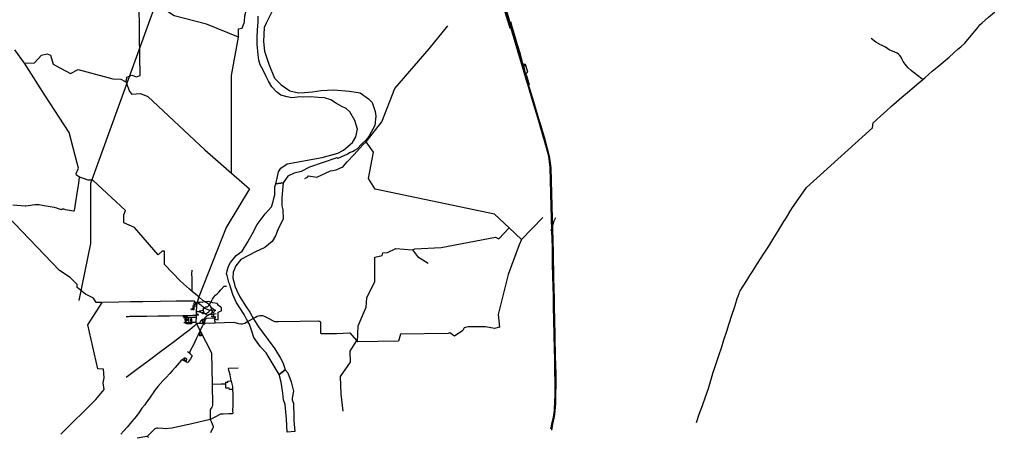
# Model space of a CAD drawing. Header units: millimetres. Extents: x 664923 to 767831, y 3118803 to 3207600.
# Tile 375 of 422: x 733298 to 767831, y 3119871 to 3134571. Entities that reach past the tile are written whole.
import ezdxf

# ---------------------------------------------------------------- set-up
doc = ezdxf.new("R2010")
doc.units = ezdxf.units.MM
for name, color, linetype in [('buildings', 5, 'Continuous'), ('roads_1', 1, 'Continuous'), ('roads_2', 2, 'Continuous'), ('roads_3', 3, 'Continuous'), ('water', 7, 'Continuous')]:
    doc.layers.add(name, color=color, linetype=linetype)

msp = doc.modelspace()

# ---------------------------------------------------------------- linework, layer by layer
at = {"layer": 'buildings'}
for points in [[(739317.01, 3124419.85), (739329.49, 3124420.1), (739330.21, 3124384.03), (739317.74, 3124383.78), (739317.01, 3124419.85)], [(739349.87, 3124424.58), (739360.18, 3124425.12), (739360.82, 3124413.11), (739350.51, 3124412.57), (739349.87, 3124424.58)], [(739363.55, 3124442.42), (739363.76, 3124431.65), (739402.93, 3124432.41), (739403.44, 3124405.45), (739366.93, 3124404.76), (739367.14, 3124393.18), (739412.9, 3124394.04), (739411.96, 3124443.35), (739363.55, 3124442.42)], [(739537.57, 3124227.05), (739533.44, 3124223.97), (739534.55, 3124222.24), (739529.15, 3124219.22), (739528.03, 3124220.85), (739510.37, 3124211.96), (739519.18, 3124195.84), (739538.85, 3124207.19), (739558.62, 3124193.91), (739568.26, 3124209.24), (739551.84, 3124220.17), (739550.71, 3124218.49), (739544.71, 3124221.19), (739546.51, 3124223.55), (739542.63, 3124227.36), (739537.57, 3124227.05)], [(739540.33, 3124319.56), (739546.04, 3124330.93), (739586.74, 3124319.8), (739583.35, 3124307.68), (739540.33, 3124319.56)], [(739711.02, 3124261.82), (739731.5, 3124256.99), (739727.22, 3124239.05), (739706.74, 3124243.87), (739711.02, 3124261.82)], [(739046.21, 3124151.54), (739178.69, 3124153.94), (739179.08, 3124131.93), (739046.6, 3124129.53), (739046.21, 3124151.54)], [(739145.48, 3123907.13), (739161.87, 3123908.04), (739162.81, 3123891), (739146.42, 3123890.11), (739145.48, 3123907.13)], [(739151.74, 3124071.24), (739219.2, 3124072.05), (739219.5, 3124047.08), (739152.04, 3124046.25), (739151.74, 3124071.24)], [(739169.52, 3123907.8), (739210.43, 3123910.15), (739211.42, 3123892.89), (739170.5, 3123890.56), (739169.52, 3123907.8)], [(739212.63, 3123908.67), (739253.53, 3123911.01), (739254.54, 3123893.38), (739213.65, 3123891.05), (739212.63, 3123908.67)], [(739257.25, 3123910.52), (739277.86, 3123910.94), (739278.2, 3123894.05), (739257.59, 3123893.63), (739257.25, 3123910.52)], [(739280.71, 3123911.37), (739321.53, 3123912.58), (739322.02, 3123896.09), (739281.2, 3123894.89), (739280.71, 3123911.37)], [(739296.24, 3124066.35), (739318.37, 3124066.8), (739320.19, 3123976.08), (739298.07, 3123975.63), (739296.24, 3124066.35)], [(739759.52, 3123913.03), (739748.64, 3123884.69), (739781.71, 3123882.77), (739781.73, 3123885.86), (739782.85, 3123911.71), (739759.52, 3123913.03)], [(739782.85, 3123911.71), (739796.38, 3123911.17), (739794.27, 3123885.74), (739781.73, 3123885.86), (739782.85, 3123911.71)], [(739597.51, 3123519), (739597.81, 3123500.19), (739592.59, 3123500.1), (739592.68, 3123494.67), (739598.33, 3123494.76), (739598.54, 3123481.08), (739660.56, 3123482.08), (739660.29, 3123498.93), (739659.93, 3123520.93), (739649.23, 3123520.76), (739649.69, 3123492.44), (739614.4, 3123491.87), (739613.95, 3123519.26), (739597.51, 3123519)], [(739619.74, 3123617.23), (739615.52, 3123608.31), (739622.22, 3123605.15), (739616.8, 3123593.4), (739609.8, 3123596.94), (739606.9, 3123590.67), (739613.4, 3123587.61), (739610.43, 3123580.56), (739642.51, 3123580.52), (739638.08, 3123587.42), (739645.02, 3123591.44), (739641.78, 3123597.4), (739634.45, 3123593.27), (739630.43, 3123604.34), (739635.49, 3123609.3), (739632.54, 3123615.45), (739619.74, 3123617.23)], [(739660.29, 3123498.93), (739691.63, 3123499.75), (739691.49, 3123482.87), (739660.56, 3123482.08), (739660.29, 3123498.93)]]:
    msp.add_lwpolyline(points, close=True, dxfattribs=at)
at = {"layer": 'roads_1'}
for points in [[(750499.02, 3134374.81), (750355.37, 3134851.12), (750072.5, 3135788.41), (750067.88, 3135803.83)], [(750088.11, 3135810.4), (750151.14, 3135599.85), (750342.15, 3134961.9), (750510.24, 3134401.71)], [(750512.71, 3134329.41), (750499.02, 3134374.81)], [(750510.24, 3134401.71), (750523.8, 3134356.54)], [(750825.39, 3133269.86), (750521.39, 3134300.65), (750512.71, 3134329.41)], [(750523.8, 3134356.54), (750636.86, 3133979.77), (750832.73, 3133318.85)], [(750846.27, 3133198.4), (750825.39, 3133269.86)], [(750832.73, 3133318.85), (750852.68, 3133251.49)], [(751108.21, 3132321.45), (750992.39, 3132710.63), (750846.27, 3133198.4)], [(750852.68, 3133251.49), (750991.28, 3132783.84), (751112.77, 3132379.14), (751128.42, 3132327.01)], [(751056, 3132928.33), (751037.75, 3132958.8), (751024.61, 3132971.11), (751008.06, 3132973.23), (750996.62, 3132969.4), (750985.06, 3132959.94), (750979.36, 3132941.14), (750979.16, 3132918.43), (751019.98, 3132741.2), (751044.93, 3132652.23), (751101.13, 3132464.31), (751112.77, 3132379.14)], [(751114.57, 3132300.1), (751108.21, 3132321.45)], [(751500.74, 3131011.49), (751293.92, 3131697.43), (751114.57, 3132300.1)], [(751128.42, 3132327.01), (751134.61, 3132306.4)], [(751134.61, 3132306.4), (751316.24, 3131701.42), (751522.22, 3131017.29)], [(751516.67, 3130958.68), (751500.74, 3131011.49)], [(751709.97, 3130322.06), (751564.93, 3130798.64), (751516.67, 3130958.68)], [(751522.22, 3131017.29), (751538.08, 3130964.62)], [(751538.08, 3130964.62), (751715.11, 3130376.66)], [(751944.96, 3127580.01), (751900.5, 3129376.83), (751853.18, 3129778.72), (751709.97, 3130322.06)], [(751715.11, 3130376.66), (751733.12, 3130320.85), (751871.88, 3129777.69), (751929.33, 3129371.73), (751973.18, 3127581.91)], [(751989.65, 3126260.19), (751989.36, 3126388.79), (751984.6, 3126612.89), (751978.24, 3126818.41), (751944.96, 3127580.01)], [(751973.18, 3127581.91), (751999.05, 3126821.91), (752009.25, 3126381.75), (752011.74, 3126259.48)], [(751989.7, 3126237.01), (751989.65, 3126260.19)], [(752015.03, 3124871.06), (752005.98, 3125175.21), (751998.1, 3125588.05), (751990.29, 3125976.25), (751989.7, 3126237.01)], [(752011.74, 3126259.48), (752012.17, 3126238.37)], [(752012.17, 3126238.37), (752036.76, 3125026.56), (752040.24, 3124871.02)], [(752015.85, 3124843.23), (752015.03, 3124871.06)], [(752061.39, 3122678.73), (752054.6, 3122985.23), (752045.38, 3123522.14), (752022.59, 3124494.66), (752018.11, 3124767.19), (752015.85, 3124843.23)], [(752040.24, 3124871.02), (752040.84, 3124844.63)], [(752040.84, 3124844.63), (752048.7, 3124493.7), (752064.28, 3123522.01), (752082.68, 3122679.6)], [(752061.91, 3122655.72), (752061.39, 3122678.73)], [(752072.19, 3122073.4), (752064.6, 3122534.32), (752061.91, 3122655.72)], [(752082.68, 3122679.6), (752083.15, 3122657.84)], [(752083.15, 3122657.84), (752085.86, 3122533.51), (752096.29, 3122035.91)], [(752073.52, 3121984.41), (752072.19, 3122073.4)], [(752075.86, 3121731.41), (752073.52, 3121984.41)], [(752096.29, 3122035.91), (752097.71, 3121953.37)], [(752097.71, 3121953.37), (752098.39, 3121794.5), (752097.49, 3121730.33)], [(751962.59, 3120368.84), (751994.75, 3120520.57), (752014.09, 3120613.26), (752049.56, 3120846.27), (752059.76, 3120951.13), (752070.01, 3121085.99), (752073.55, 3121455.34), (752075.67, 3121708.91)], [(752097.21, 3121710.02), (752093.63, 3121456.08), (752091.57, 3121090.4), (752083.47, 3120949.37), (752070.43, 3120831.64), (752053.55, 3120706.32), (752029.23, 3120576.42), (751987.38, 3120370.23)], [(752075.67, 3121708.91), (752075.86, 3121731.41)], [(752097.49, 3121730.33), (752097.21, 3121710.02)], [(751930.84, 3120205.69), (751945.11, 3120286.36), (751951.54, 3120316.7)], [(751975.84, 3120313.31), (751969.74, 3120283.29), (751947.06, 3120156.64)], [(751951.54, 3120316.7), (751962.59, 3120368.84)], [(751987.38, 3120370.23), (751975.84, 3120313.31)]]:
    msp.add_lwpolyline(points, dxfattribs=at)
at = {"layer": 'roads_2'}
for points in [[(740726.31, 3129183.42), (740728.99, 3132606.77), (740968.91, 3133957.76), (740967.14, 3134251.99), (741097.6, 3134272.61), (741180.33, 3134498.83), (741192.4, 3134703.8), (741419.05, 3135565.04), (741574.34, 3135568.86), (741599.87, 3135866.06), (741644.19, 3135959.63), (740943.23, 3137645.68), (740769.53, 3138610.69), (740532.89, 3138856.92)], [(740968.91, 3133957.76), (739845.34, 3134413.14), (738716.1, 3134700.18), (738345.87, 3134953.78), (737889.31, 3135280.94), (737798.69, 3135664.28), (737521.14, 3135576.23), (736948.71, 3136255.72), (736042.1, 3137650.72), (735138.41, 3138298.36)], [(749290.11, 3138051.85), (749299.84, 3138044.69), (749326.62, 3138030.06), (749355.17, 3138013.51), (749368.87, 3138000.18), (749381.2, 3137964.91), (749495.77, 3137589.55), (749625.25, 3137141.27), (749643.69, 3137093.12), (749652.26, 3137072.5), (749753.57, 3136730.29), (749855.77, 3136401.19), (749945.99, 3136089.54), (750031.19, 3135804.29), (750137.76, 3135452.33), (750246.93, 3135087.52), (750352.83, 3134731.1), (750466.86, 3134356.72), (750478.11, 3134310.54), (750487.22, 3134273.18)], [(736978.19, 3132414.45), (737046.16, 3132420.02), (737053.51, 3132548.64), (737230.16, 3132619.94), (737393.46, 3132568.31), (737524.99, 3132613.77), (737505.29, 3134000.13), (737487.34, 3135306.8), (737655.44, 3135171.88), (737889.31, 3135280.94)], [(766074.88, 3133413.47), (766216.24, 3133541.09), (766306.47, 3133611.27), (766442.74, 3133742.91), (766668.49, 3134014.81), (766861.88, 3134245.14), (766978.01, 3134384.05), (767052.63, 3134457.46), (767273.55, 3134658.89), (767481.62, 3134839.89), (767576.03, 3134923.53), (767608.05, 3134952.55), (767830.77, 3135147.4)], [(745444.21, 3130283.94), (745993.94, 3130988.02), (746455.34, 3132159.53), (747657.26, 3133549.27), (748314.2, 3134355.75)], [(750544.79, 3134412.44), (750478.11, 3134310.54)], [(751181.57, 3132271.61), (751083.47, 3132594.48), (751066.39, 3132642.35), (751062.08, 3132661.85), (751072.43, 3132687.86), (751099.62, 3132713.71), (751114.95, 3132724.35), (751108, 3132758.51), (751056, 3132928.33), (751035.58, 3132995.01), (750969.95, 3133009.35), (750957.04, 3133019.13), (750949.19, 3133034.69), (750856.78, 3133357.21), (750743.76, 3133725.7), (750648.25, 3134046.8), (750561.36, 3134358.93), (750544.79, 3134412.44), (750519.79, 3134495.56)], [(764968.16, 3132473.23), (764942.33, 3132498.33), (764637.48, 3132728.79), (764564.06, 3132784.12), (764463.92, 3132877.1), (764397.59, 3132948.98), (764350.47, 3133002.71), (764278.75, 3133096.57), (764240.29, 3133192.01), (764209.2, 3133255.33), (764165.22, 3133312.02), (764121.47, 3133358.5), (764068.44, 3133398.43), (763991.94, 3133433.14), (763790.37, 3133517.5), (763744.79, 3133546.56), (763665.05, 3133602.45), (763572.49, 3133648.68), (763446.99, 3133705.47), (763405.11, 3133729.93), (763327.91, 3133784.23), (763157.06, 3133909.55)], [(739578.73, 3124837.45), (739481.03, 3124916.95), (739348.13, 3125026.85), (739259.06, 3125106.06), (738936.17, 3125389.3), (738377.57, 3125970.23), (738371.02, 3126442.41), (738289.58, 3126442.23), (738152.01, 3126313.19), (737325.07, 3127268.46), (736954.3, 3127440.67), (736955.04, 3127715.26), (737007.92, 3127873.21), (735865.9, 3128939.6), (735697.89, 3128936.26), (735539.96, 3128991.23), (735400.85, 3129044.87), (735289.54, 3129114.71), (735281.03, 3129174.38), (735361.16, 3129351.12), (735309.07, 3129535.45), (735029.74, 3130611.41), (734174.1, 3131915.3), (733468.07, 3133049.23), (733128.66, 3133514.82)], [(733468.07, 3133049.23), (733813.74, 3133052.65), (734061.03, 3133328.49), (734266.59, 3133376.31), (734383.4, 3133318.7), (734468.97, 3133004.64), (734575.15, 3132953.48), (735074.9, 3132678.06), (735350.25, 3132819.78), (736562.89, 3132491.52), (736849.69, 3132476.27), (736978.19, 3132414.45), (737016.72, 3132395.91), (737146.98, 3132049.44), (737227.34, 3131952.13), (737531.91, 3131974.4), (737797.86, 3131872.25), (739790.41, 3130001.24), (740726.31, 3129183.42), (741360.14, 3128629.63), (740543.23, 3127272.04), (739578.73, 3124837.45)], [(763225.52, 3130950.05), (763349.88, 3131056.81), (763501.19, 3131194.43), (763696.52, 3131372.84), (763880.08, 3131533.62), (764054.62, 3131684.83), (764240.1, 3131846.63), (764434.45, 3132014.67), (764596.85, 3132156.06), (764831.77, 3132357.49), (764968.16, 3132473.23), (765037.84, 3132532.35), (765303.79, 3132758.23), (765539.09, 3132952.52), (765685.25, 3133076.66), (765894.73, 3133259.05), (766060.96, 3133401.55)], [(766060.96, 3133401.55), (766074.88, 3133413.47)], [(760153.5, 3127569.39), (760382.35, 3127941.05), (760895.25, 3128672.87), (763205.88, 3130771.29), (763225.52, 3130950.05)], [(743304.14, 3128988.8), (743386.1, 3129037.25), (743431.87, 3129084.32), (743722.34, 3129043.08), (744203.96, 3129257.78), (744394.01, 3129300.79), (744521.19, 3129351.83), (744602.7, 3129387.74), (744642.36, 3129412.16), (744784.61, 3129574.41), (745024.92, 3129835.93), (745330.78, 3130173.61), (745444.21, 3130283.94)], [(750900.85, 3126855.3), (750468.13, 3127256.61), (749949.81, 3127737.34), (745759.78, 3128624.3), (745532.12, 3128995.31), (745704.88, 3129921.92), (745444.21, 3130283.94)], [(733052.76, 3128069.46), (733490.73, 3128039.77), (733508.98, 3128037.01), (733591.67, 3128044.88), (733827.22, 3128077.85), (733922.14, 3128080.61), (733984.33, 3128077.42), (734090.34, 3128057.44), (734503.61, 3127985.25), (734588.37, 3127966.62), (734617.42, 3127956.6), (734677, 3127928.19), (734715.87, 3127915.28), (734750.62, 3127908.46), (734781.6, 3127912.6), (734792.16, 3127917.23), (734796.87, 3127925.71), (734808.32, 3127930.35), (734831.48, 3127925.95), (734866.77, 3127914.28), (734898.43, 3127906.97), (734974.47, 3127899.21), (735185.56, 3127862.76), (735208.2, 3127862.34), (735217.23, 3127876.64), (735226.85, 3127928.49), (735263.76, 3128171.14), (735303.68, 3128396.21), (735367.06, 3128825.24), (735400.85, 3129044.87)], [(734735.5, 3120021.8), (735972.81, 3121231.94), (736259.36, 3121583.59), (736223.74, 3121824.6), (736261.4, 3121998.41), (736241.06, 3122301.01), (736043.51, 3122316.72), (735685.64, 3123856.1), (736187.12, 3124641.65), (735975.51, 3124635.38), (735889.48, 3124786.47), (735607.39, 3124933.68), (735314.01, 3125170.03), (735313.47, 3125271.5), (735064.99, 3125516.24), (734691.06, 3125762.32), (732850.12, 3127699.84), (732586.8, 3127756.78)], [(751640.7, 3127629.7), (750900.85, 3126855.3), (750815.64, 3126669.05), (750431.56, 3125626.69), (750082.39, 3124223.28), (750122.51, 3123770.75), (749947.95, 3123731.96), (749635.64, 3123781.02), (749029.19, 3123787.29), (748884.71, 3123746.29), (748836.63, 3123658.39), (748545.73, 3123457.34), (748382.87, 3123575.28), (748322.2, 3123548.19), (746647.89, 3123529.67), (746579.62, 3123281.44), (745139.94, 3123260.58)], [(751942.63, 3127150.82), (752000.76, 3127357.62)], [(752000.76, 3127357.62), (752042.19, 3127504.64), (752096.56, 3127623.18)], [(757029.64, 3120424.04), (757130.35, 3120720.56), (757241.9, 3121025.96), (757352.84, 3121328.35), (757456.19, 3121625.23), (757553.36, 3121944.3), (757586.83, 3122067.87), (757616.29, 3122191.36), (757651.36, 3122287.33), (757698.12, 3122430.17), (757826.12, 3122808.8), (757906.6, 3123047.91), (757997.53, 3123329.84), (758095.74, 3123630.91), (758181.23, 3123900.4), (758278.84, 3124197.45), (758363.96, 3124468.92), (758424.15, 3124655.63), (758437.24, 3124699.52), (758465.7, 3124775.7), (758493.98, 3124859.86), (758526.3, 3124958.76), (758543.35, 3125005.06), (758568.49, 3125049.2), (758668.09, 3125207.81), (758799.7, 3125417.7), (758907.69, 3125589.8), (758994.39, 3125726.16), (759175.87, 3126010.35), (759383.9, 3126335.73), (759566.3, 3126622.94), (759711.78, 3126854.76), (759887.27, 3127136.49), (760103.37, 3127487.99), (760153.5, 3127569.39)], [(747079.89, 3126487.23), (747155.15, 3126525.09), (748085.12, 3126576.84), (749981.47, 3126937.18), (750097.32, 3126879.51), (750468.13, 3127256.61)], [(745139.94, 3123260.58), (745165.61, 3123816.13), (745450.42, 3124480.83), (745476.13, 3124799.71), (745757.81, 3125375.01), (745755.71, 3126236.1), (746007.89, 3126286.74), (746039.04, 3126386.51), (746202.72, 3126400.23), (746488.31, 3126541.4), (747079.89, 3126487.23)], [(739578.73, 3124837.45), (739531.89, 3124685.25), (739513.73, 3124626.23), (739501.85, 3124504.33), (739491.01, 3124332.17), (739488.87, 3124227.23), (739486.7, 3124194.46), (739482.64, 3124117.64), (739477.73, 3123985.05), (739479.48, 3123942.62), (739485.13, 3123929.7), (739488.74, 3123916.02), (739503.98, 3123885.45), (739625.9, 3123649.06), (740027.12, 3122875.86), (740050.39, 3121768.03), (740059.15, 3121037.94), (740051.34, 3120994.31), (740032.23, 3120963.37), (739986.39, 3120897.72), (739978.09, 3120874.28), (739973.04, 3120849.22), (739979.51, 3120526.46), (739338.17, 3120380.72), (738738.88, 3120245.71), (738651.09, 3120227.89), (738404.74, 3120206.32), (738316.06, 3120213.6), (738145.8, 3120227.81), (738103.81, 3120227.97), (738071.6, 3120219.27), (738041.66, 3120199.58), (737775.73, 3119941.35), (737756.13, 3119932.6), (737418.48, 3119870.92)], [(739488.74, 3123916.02), (739519.62, 3123912.14), (739607.43, 3123915.09), (739752.01, 3123919.98), (740158.97, 3123930.16), (740810.11, 3123946.49), (740847.13, 3123939.13), (740972.97, 3123906.8), (741055.37, 3123892.57), (741117.06, 3123893.39), (741191.35, 3123912.67), (741256.63, 3123949.65)], [(741256.63, 3123949.65), (741570.47, 3124124.27)], [(741570.47, 3124124.27), (741627.97, 3124156.34), (741673.34, 3124173.61), (741715.61, 3124182.3), (741769.56, 3124183.71), (741811.08, 3124178.93), (741851.12, 3124169.69), (742015.51, 3124088.77), (742213.19, 3123988.53), (742244.03, 3123977.9), (742281.24, 3123970.93), (742319.24, 3123968.39), (742371.1, 3123970.03), (743131.86, 3123985.14), (743768.42, 3123995.17), (743806.38, 3123984.66), (743836.48, 3123967.17), (743848.47, 3123948.4), (743846.53, 3123760.62), (743846.22, 3123584.25), (743852.81, 3123569.11), (743871.53, 3123554.63), (743890.87, 3123551.41), (744407.49, 3123556.29), (744875.84, 3123569.64), (745105.82, 3123300.51), (745139.94, 3123260.58)], [(745105.82, 3123300.51), (744880.41, 3122925.55), (744888.33, 3122540.7), (744537.4, 3122037.75), (744565.32, 3121418.67), (744627.66, 3120827.03)]]:
    msp.add_lwpolyline(points, dxfattribs=at)
at = {"layer": 'roads_3'}
for points in [[(753468.43, 3152849.4), (752371.98, 3148818.47), (749224.07, 3142359.09), (747016.84, 3138944.28), (746051.15, 3137333.39), (738788.07, 3137122.46), (735784.26, 3128813.91), (735778.42, 3126710.19), (735376.47, 3124711.89)], [(747079.89, 3126487.23), (747249.88, 3126253.51), (747620.91, 3126021.78)], [(739348.13, 3125026.85), (739343.84, 3125185.09), (739341.58, 3125455.62), (739338.71, 3125680.01), (739342.58, 3125734.4), (739349.31, 3125756.49), (739348.39, 3125774.58)], [(739950.23, 3124568.06), (740006.25, 3124648.12), (740008, 3124660.14), (740038.21, 3124714.73), (740064.5, 3124762.78), (740110.53, 3124822.51), (740162.08, 3124896.79), (740222.47, 3124949.27), (740277.08, 3125004.29), (740350.74, 3125081.41), (740465.31, 3125216.09), (740546.77, 3125219.29)], [(739513.73, 3124626.23), (739479.01, 3124633.67), (739453.23, 3124652.46), (739427.62, 3124681.67), (739411.79, 3124688.78), (739261.27, 3124688.72), (738789.22, 3124681.78), (738222.21, 3124672.68), (737612.44, 3124664.26), (737187.34, 3124659.56), (736774.52, 3124651.32), (736209.02, 3124643.87)], [(739727.66, 3124643.95), (739704.77, 3124641.6), (739622.49, 3124653.1), (739619.94, 3124645.53), (739543.88, 3124640.24), (739532.88, 3124639.48), (739513.73, 3124626.23)], [(739531.89, 3124685.25), (739540.7, 3124645.24), (739543.88, 3124640.24), (739555.37, 3124627.7), (739571.29, 3124614.35), (739614.99, 3124585.99), (739655.98, 3124559.66), (739691.15, 3124528.86), (739722.32, 3124497.4), (739748.6, 3124471.54), (739764.58, 3124455.27), (739772.26, 3124443.92), (739812.66, 3124427.84), (739858.04, 3124411.1), (739896.56, 3124393.65), (739940.4, 3124378.02), (739968.01, 3124371.36), (739984.27, 3124369.41), (739991.29, 3124371.83), (740004.9, 3124387.29), (740020.92, 3124407.17), (740046.36, 3124442.05)], [(740158.97, 3123930.16), (740143.98, 3124056.44), (740262.21, 3124029.29), (740257.89, 3124242.94), (740258.35, 3124300.4), (740374.08, 3124343.56), (740375.47, 3124408.03), (740371.22, 3124457.89), (740351.89, 3124479.51), (740272.41, 3124539.13), (740239.36, 3124598.6), (740219.79, 3124605.18), (740076.31, 3124626.98), (740006.25, 3124648.12), (739915.52, 3124676.9), (739794.32, 3124664.24), (739732.54, 3124703.28), (739578.73, 3124837.45)], [(739774.67, 3124256.82), (739772.42, 3124281.01), (739758.23, 3124322.48), (739744.62, 3124334.56), (739741.71, 3124345.23), (739740.91, 3124364.42), (739743.19, 3124431.99), (739748.57, 3124440.16), (739764.58, 3124455.27), (739779.69, 3124469.52), (739829.02, 3124486.08), (739864.42, 3124490.29), (739886.05, 3124488.84), (739919.54, 3124527.52), (739943.9, 3124550.69), (739960.18, 3124560.28)], [(739794.32, 3124664.24), (739847.94, 3124638), (739877.4, 3124622.75), (739928.09, 3124585.39), (739950.23, 3124568.06), (739960.18, 3124560.28), (739971.25, 3124546.26), (739981.25, 3124505.64), (739997.51, 3124475.64), (740046.36, 3124442.05), (740068.59, 3124430.88), (740074.99, 3124421.35), (740095.32, 3124405.73), (740117.11, 3124393.74), (740140.94, 3124376.5), (740157.12, 3124366.54)], [(739488.87, 3124227.23), (739526.96, 3124227.05), (739540.34, 3124233.63), (739556.69, 3124222.98)], [(739884.64, 3124188.59), (739855.52, 3124209.45), (739813.21, 3124232.76), (739774.67, 3124256.82), (739735.63, 3124271.87), (739693.05, 3124275.17), (739651.02, 3124284.94), (739609.51, 3124295.64), (739544.34, 3124315.41), (739491.01, 3124332.17)], [(740183.03, 3124241.47), (740105.56, 3124228.63), (740059.35, 3124218.02), (740015.86, 3124219.3), (739969.56, 3124213.26), (739950.39, 3124213.95), (739891.3, 3124185.9), (739884.64, 3124188.59), (739856.46, 3124160.23), (739853.77, 3124146.75), (739833.78, 3124147.68), (739793.73, 3124098.55), (739759.69, 3124060.27), (739713.8, 3124047.27), (739694.81, 3124038.56), (739681.23, 3124029.69), (739640.87, 3123982.96), (739612.9, 3123937.56), (739607.43, 3123915.09)], [(739609.51, 3124295.64), (739638.51, 3124356.58), (739655.83, 3124347.94), (739694.3, 3124360.93), (739713.5, 3124365.48), (739740.91, 3124364.42)], [(739813.21, 3124232.76), (739831.4, 3124251.91), (739859.51, 3124262.68), (739889.23, 3124287.98), (739908.84, 3124292.93), (739921.07, 3124302.04), (739938.64, 3124327.36), (739956.05, 3124360.75), (739968.01, 3124371.36)], [(739950.39, 3124213.95), (739979.53, 3124232.51), (740028.67, 3124266.16), (740042.54, 3124288.47), (740059.47, 3124327.74), (740083.04, 3124371.68), (740095.32, 3124405.73)], [(740059.47, 3124327.74), (740046.28, 3124335.75), (740018.92, 3124360.56), (740010.44, 3124367.58)], [(740070.74, 3124280.48), (740080.12, 3124276.78), (740116.32, 3124308.26), (740132.69, 3124333.15), (740157.12, 3124366.54), (740166.49, 3124376.1), (740178.64, 3124369.36)], [(740102.38, 3124132.17), (740105.56, 3124228.63), (740094.21, 3124242.63)], [(739503.98, 3123885.45), (739430.73, 3123816.08), (739267.96, 3123681.84), (739093.96, 3123545.87), (738724.02, 3123271.87), (738189.72, 3122869.42), (737849.35, 3122614.71), (737360.78, 3122248.45), (737033.46, 3122002.97)], [(739486.7, 3124194.46), (739448.78, 3124185.66), (739368.22, 3124178.4), (739017.41, 3124172.21), (738554.99, 3124163.83), (738156.74, 3124157.45), (737751.46, 3124151.49), (737429.11, 3124146.87), (737305.07, 3124146.29), (737200.17, 3124143.06), (737165.03, 3124144.25), (737113.24, 3124137.91), (737046.04, 3124138.84), (737035.86, 3124132.57)], [(739482.64, 3124117.64), (739327.61, 3124111.28), (739230.85, 3124108.32), (739141.01, 3124105.58), (739091.92, 3124104.08), (739043.03, 3124102.59)], [(739479.48, 3123942.62), (739337.69, 3123935.67), (739237.39, 3123931.59), (739142.42, 3123927.73), (739096.86, 3123925.88), (739049.67, 3123923.96)], [(739091.92, 3124104.08), (739096.86, 3123925.88)], [(739141.64, 3123886.87), (739142.42, 3123927.73), (739141.7, 3124019.08), (739141.01, 3124105.58)], [(739141.7, 3124019.08), (739234.1, 3124020.55)], [(739237.39, 3123931.59), (739234.1, 3124020.55), (739230.85, 3124108.32)], [(739337.69, 3123935.67), (739327.61, 3124111.28)], [(739625.9, 3123649.06), (739679.83, 3123746.93), (739721.72, 3123836.26), (739752.28, 3123907.12), (739752.01, 3123919.98)], [(739752.01, 3123919.98), (739774.83, 3123949.08), (739843.69, 3124094.4), (740050.89, 3124099.11), (740121.79, 3124089.8), (740144.77, 3124098.24), (740163.59, 3124105.15), (740170.73, 3124152.55)], [(740143.98, 3124056.44), (740146.41, 3124090.36), (740144.77, 3124098.24), (740126.78, 3124126.49), (740102.38, 3124132.17), (740040.63, 3124142.47), (740048.49, 3124181.03), (740053.23, 3124186.75)], [(739250.22, 3122870.86), (739303.12, 3122975.17), (739399.51, 3123168.06), (739502.18, 3123377.76), (739566.52, 3123514.49), (739625.9, 3123649.06)], [(739181.22, 3122923.19), (739218.35, 3122898.38), (739250.22, 3122870.86), (739278.76, 3122840.67), (739349.29, 3122772.93), (739335.78, 3122746.43), (739285.66, 3122667.42), (739221.68, 3122563.25), (739199.61, 3122519.55), (739068.43, 3122589.12), (738998.12, 3122628.93)], [(739106.77, 3122692.09), (739066.69, 3122675.62), (739017.53, 3122651.12), (738998.12, 3122628.93), (738954.75, 3122588.2), (738892.1, 3122519.84), (738754.16, 3122363.09), (738642.98, 3122237.88), (738565.6, 3122152.19), (738433.56, 3122008.5), (738320.26, 3121886.31), (738142.6, 3121688.8), (738051.46, 3121572.79), (737826.87, 3121251.29), (737747.83, 3121137.43), (737682.76, 3121049.47), (737585.75, 3120925.41), (737527.59, 3120838.58), (737474.57, 3120767.1), (737379.07, 3120641.6), (737313.91, 3120560.31), (737295, 3120534.33), (737174.55, 3120391.12), (737065.68, 3120265.35), (736945.77, 3120130.36), (736845.01, 3120016.25)], [(739998.82, 3120078.68), (740087.78, 3120246.09), (740095.51, 3120260.4), (740097.17, 3120280.22), (740088.33, 3120308.34), (740039.78, 3120421.28), (739993.64, 3120517.05), (739979.51, 3120526.46), (740179.49, 3120636.62), (740325.45, 3120722.49), (740357.41, 3120732.59), (740431.57, 3120735.17), (740628.94, 3120737.35), (740732.73, 3120739.08), (740766.33, 3120741.21), (740779.65, 3120750.57), (740775.74, 3120835.96), (740775.8, 3120922.88), (740777.77, 3120933.83), (740787, 3120947.83), (740787.61, 3121098.4), (740780.58, 3121431.75), (740776.12, 3121586.71), (740773.2, 3121688.33), (740726.95, 3121879.56), (740719.25, 3121888.35), (740677.13, 3122096.64), (740649.09, 3122230.29), (740637.2, 3122255.76), (740627.01, 3122325.49), (740635.5, 3122340.06), (740956.99, 3122341.94)], [(740776.12, 3121586.71), (740659, 3121587.67), (740651.83, 3121591.24), (740650.27, 3121630.97), (740645.65, 3121637.94), (740536.22, 3121636.47), (740529.76, 3121641.92), (740528.82, 3121781.26), (740526.55, 3121837.7), (740601.94, 3121841.45), (740599.61, 3121882.67), (740719.25, 3121888.35)], [(740050.39, 3121768.03), (740368.22, 3121778.76), (740528.82, 3121781.26)], [(737810.97, 3119898.65), (737783.96, 3119935.86), (737775.73, 3119941.35)]]:
    msp.add_lwpolyline(points, dxfattribs=at)
at = {"layer": 'water'}
msp.add_lwpolyline([(742140.58, 3134848.7), (741945.95, 3134447.93), (741877.4, 3134295.87), (741845.45, 3133808.28), (741883.67, 3133459.32), (742030.89, 3133004.94), (742239.71, 3132514.14), (742473.09, 3132278.11), (742773.38, 3132077.07), (743073.72, 3132003.24), (743283.37, 3132010.76), (743563.65, 3132042.17), (743872.55, 3132087.82), (744316.01, 3132102.12), (744867.63, 3132063.65), (745234.45, 3132003.6), (745533.37, 3131788.02), (745655.12, 3131662.69), (745763.31, 3131349.24), (745790.85, 3131184.93), (745749.12, 3130849.96), (745559.53, 3130493.4), (745509.32, 3130417.1), (745424.87, 3130332.84), (745305.44, 3130219.61), (745127.3, 3130024.63), (745043.06, 3129973.42), (744993.2, 3129947.23), (744891.75, 3129909.96), (744790.65, 3129848.9), (744451.97, 3129698.24), (744417.36, 3129716.69), (743941.95, 3129557.4), (743457.91, 3129390.27), (743170.2, 3129238.7), (742927.89, 3129184.11), (742697.03, 3129079.47), (742541.59, 3128836.12), (742284.1, 3128811.74), (742332.39, 3129001.98), (742377.72, 3129224.94), (742458.75, 3129356.92), (742680.91, 3129506.43), (743907.11, 3129730.79), (744326.86, 3129849.65), (744450.81, 3129885.15), (744659.21, 3129992.78), (744970.95, 3130257.55), (745084.86, 3130452.65), (745147.76, 3130723.21), (745055.6, 3131033.76), (744880.26, 3131331.39), (744752.26, 3131450.02), (744592.29, 3131520.72), (744410.91, 3131624.14), (744213.22, 3131752.05), (743993.45, 3131820.75), (743764.77, 3131837.77), (743495.3, 3131856.84), (743244.55, 3131855.2), (743099.45, 3131864.86), (743099.45, 3131864.86), (743042.72, 3131844.35), (742952.03, 3131834.7), (742841.72, 3131828.56), (742678.79, 3131862.17), (742453.68, 3131925.61), (742307.8, 3132034.44), (742144.97, 3132207.08), (742023.51, 3132411.68), (741929.73, 3132601.28), (741826.52, 3132821.8), (741730.27, 3132988.99), (741687.87, 3133151.44), (741662.5, 3133341.47), (741625.71, 3133707.2), (741623.61, 3133954.07), (741637.09, 3134203.19), (741664.15, 3134505.06), (741664.23, 3134692.67)], dxfattribs=at)
for points in [[(742269.49, 3126976.73), (742153.37, 3126782.74), (741892.54, 3126575.76), (741565.43, 3126418.12), (741048.86, 3126145.59), (740880.83, 3125924), (740788.41, 3125701.63), (740778.07, 3125489.81), (740818.47, 3125336.44), (740848.58, 3125212.36), (740898.35, 3125080.19), (741021.14, 3124844.48), (741240.33, 3124492.52), (741368.78, 3124299.86), (741499.9, 3124063.09), (741672.19, 3123780.57), (742243.89, 3123008.06), (742439.41, 3122683.05), (742521.84, 3122534.79), (742585.17, 3122357.7), (742611.41, 3122275.07), (742394.85, 3122112.02), (741942.87, 3122867.61), (741747, 3123086.87), (741513.62, 3123415.09), (741444.53, 3123629.49), (741356.96, 3123874.61), (741312.32, 3123947.33), (741254.34, 3124049.48), (741172.32, 3124213.94), (740893.37, 3124651.8), (740771.48, 3124925.56), (740651.18, 3125295.76), (740636.78, 3125348.16), (740616.61, 3125397.31), (740579.79, 3125587.94), (740554.12, 3125642.86), (740573.88, 3125754.18), (740626.83, 3125916.55), (740695.77, 3126046.48), (740893.71, 3126293.77), (741101.55, 3126445.35), (741296.49, 3126765.74), (741459.42, 3127066.66), (741629.77, 3127376.56), (741903.05, 3127759.01), (742125.68, 3128004.82), (742190.99, 3128181.33), (742215.04, 3128290.18), (742251.44, 3128425.6), (742250.34, 3128696.9), (742284.1, 3128811.74), (742541.59, 3128836.12), (742488.07, 3128315.65), (742493.73, 3128038.56), (742522.16, 3127898.13), (742532.68, 3127563.19), (742369.27, 3127248.49), (742269.49, 3126976.73)], [(739440.88, 3124623.74), (739414.16, 3124624), (739398.43, 3124587.17), (739411.87, 3124576.71), (739398.61, 3124538.31), (739381.58, 3124534.37), (739366.27, 3124522.77), (739373.39, 3124500.4), (739398.59, 3124485.95), (739444.66, 3124489.56), (739456.98, 3124494.65), (739455.19, 3124542.94), (739460.81, 3124572.05), (739477.53, 3124586.35), (739476.4, 3124602.43), (739453.05, 3124609.22), (739440.88, 3124623.74)], [(739717.53, 3124037.7), (739696.52, 3124010.52), (739693.31, 3123986.47), (739707.6, 3123967.15), (739736.28, 3123958.74), (739758.4, 3123965.65), (739778.24, 3124016.09), (739767.87, 3124024.87), (739736.28, 3124039.23), (739717.53, 3124037.7)], [(739108.53, 3122685.65), (739081.49, 3122676.42), (739070.46, 3122654.56), (739072.79, 3122640.81), (739090.61, 3122623.29), (739105.51, 3122614.4), (739099.27, 3122601.15), (739108.59, 3122588.57), (739126.39, 3122572.23), (739139.49, 3122576.75), (739147.49, 3122595.99), (739162.43, 3122644.66), (739163.46, 3122652.86), (739120.88, 3122675.84), (739117.97, 3122684.48), (739108.53, 3122685.65)], [(742920.47, 3120368.67), (742951.45, 3120116.35), (742680.61, 3120086.57), (742659.4, 3120541.36), (742607.24, 3121053.44), (742548.53, 3121219.47), (742526.62, 3121458.82), (742469.34, 3121839.07), (742394.85, 3122112.02), (742611.41, 3122275.07), (742700.63, 3122176.37), (742821.53, 3121859.1), (742896.71, 3121532.44), (742852.7, 3121282.06), (742853.83, 3121226.64), (742905.76, 3121089.1), (742915.37, 3120618.05), (742917.64, 3120507.21), (742920.47, 3120368.67)]]:
    msp.add_lwpolyline(points, close=True, dxfattribs=at)

doc.saveas('drawing.dxf')
